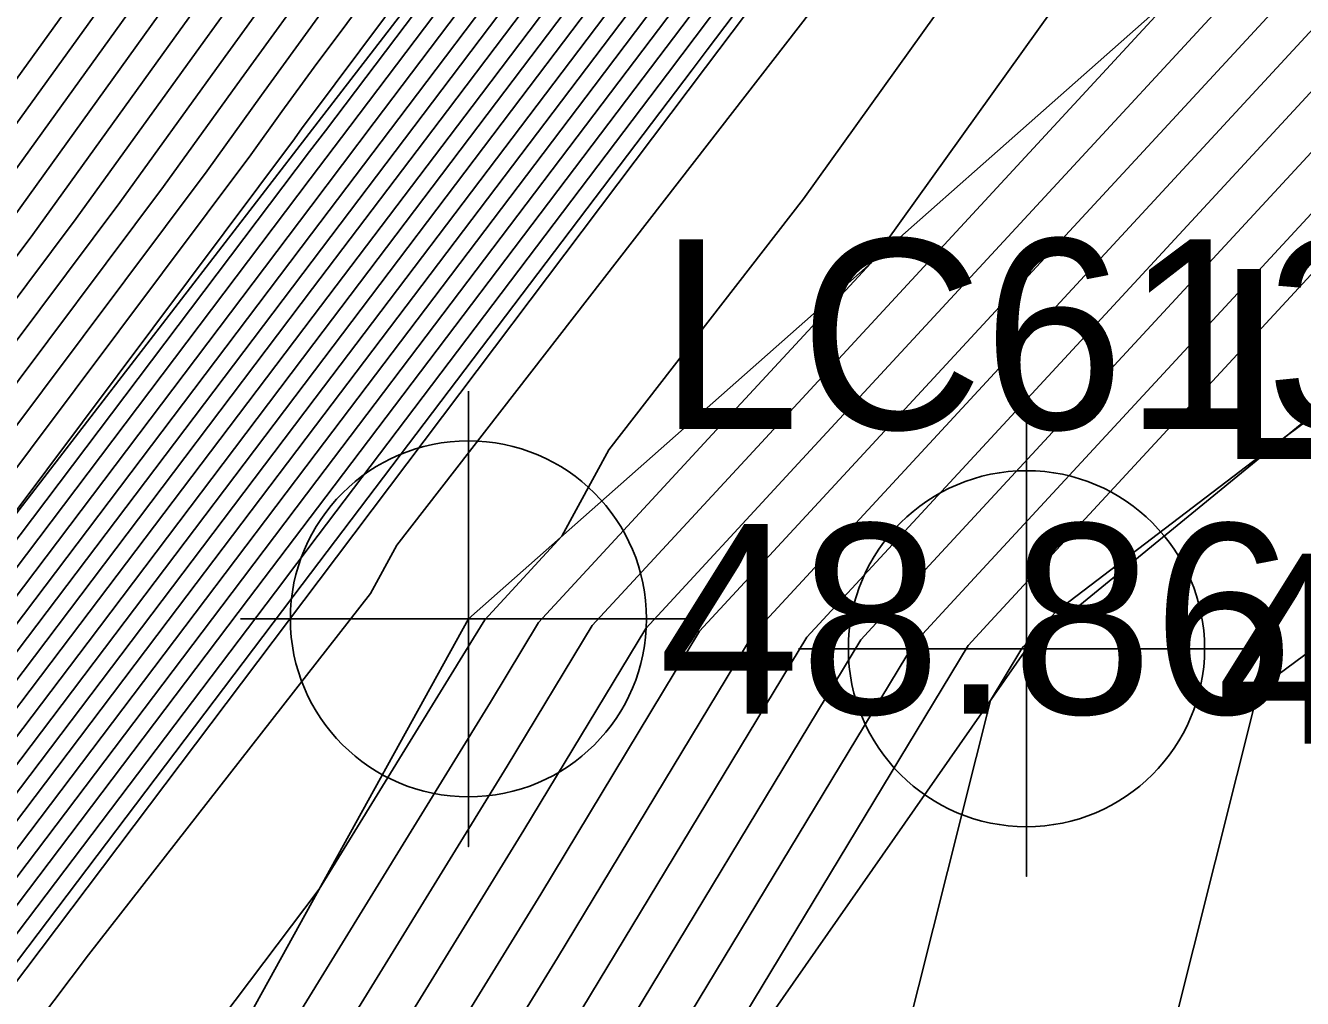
# Model space of a CAD drawing. Extents: x 2188792 to 2191981, y 386090 to 389710.
# Drawn here: x 2190462.29 to 2190479.1, y 388017.08 to 388029.89 of the extents above; entities that cross this region are included whole.
import ezdxf

# ---------------------------------------------------------------- set-up
doc = ezdxf.new("R2010")
doc.units = 0
for name, color, linetype in [('DTM Contours Major', 7, 'Continuous'), ('DTM Contours Minor', 7, 'Continuous'), ('Exist DTM Breakline', 7, 'Continuous'), ('Exist DTM Breakline Cogo Elevation', 7, 'Continuous'), ('Exist DTM Breakline Cogo Number', 7, 'Continuous'), ('Exist DTM Breakline Cogo Point CELL', 7, 'Continuous'), ('Exist DTM Breakline Underwater', 7, 'Continuous'), ('Exist DTM Breakline Underwater Cogo Elevation', 7, 'Continuous'), ('Exist DTM Breakline Underwater Cogo Number', 7, 'Continuous'), ('Exist DTM Breakline Underwater Cogo Point CELL', 7, 'Continuous'), ('PH Exist DTM Breakline', 7, 'Continuous')]:
    doc.layers.add(name, color=color, linetype=linetype)

msp = doc.modelspace()

# ---------------------------------------------------------------- linework, layer by layer
at = {"layer": 'DTM Contours Major'}
for points in [[(2190439.517, 387988.718), (2190443.818, 387997.532), (2190444.465, 387998.602), (2190449.028, 388005.195), (2190449.754, 388006.395), (2190454.691, 388012.792), (2190455.357, 388013.891), (2190460.374, 388020.373), (2190461.003, 388021.203), (2190466.04, 388027.87), (2190466.561, 388028.559), (2190471.735, 388035.405), (2190472.142, 388035.944), (2190477.46, 388042.982), (2190477.747, 388043.361), (2190482.028, 388049.335), (2190482.15, 388049.495), (2190485.744, 388054.523), (2190486.518, 388055.621), (2190486.54, 388055.652), (2190490.811, 388061.708)], [(2190437.291, 387992.208), (2190440.149, 387998.095), (2190442.039, 388000.882), (2190444.918, 388005.046), (2190446.782, 388007.795), (2190448.699, 388010.623), (2190451.76, 388014.602), (2190455.238, 388018.815), (2190458.32, 388022.817), (2190461.24, 388026.719), (2190463.795, 388030.265), (2190466.429, 388033.922), (2190469.255, 388037.705), (2190471.991, 388041.504), (2190474.703, 388045.137), (2190476.705, 388047.982), (2190479.57, 388051.962), (2190481.496, 388054.696), (2190484.176, 388058.338)], [(2190437.873, 387989.277), (2190442.266, 387998.327), (2190442.951, 387999.337), (2190447.416, 388005.796), (2190448.039, 388006.714), (2190448.679, 388007.658), (2190453.516, 388013.947), (2190454.742, 388015.432), (2190459.552, 388021.678), (2190464.111, 388027.769), (2190465.133, 388029.188), (2190466.188, 388030.652), (2190470.698, 388036.69), (2190471.869, 388038.315), (2190476.248, 388044.182), (2190479.482, 388048.777), (2190480.857, 388050.687), (2190484.007, 388055.159), (2190485.358, 388056.995)], [(2190439.109, 387984.639), (2190440.23, 387985.959), (2190441.836, 387989.666), (2190444.626, 387995.382), (2190446.771, 387998.933), (2190449.748, 388003.235), (2190451.93, 388006.842), (2190455.17, 388011.041), (2190457.299, 388014.553), (2190460.611, 388018.832), (2190462.764, 388021.676), (2190466.08, 388026.065), (2190468.17, 388028.826), (2190471.566, 388033.321), (2190473.589, 388035.994), (2190477.07, 388040.601), (2190479.022, 388043.18), (2190481.816, 388047.079), (2190483.521, 388049.295), (2190486.38, 388053.295), (2190488.012, 388055.412)], [(2190437.992, 387979.857), (2190439.736, 387982.468), (2190441.552, 387984.606), (2190444.155, 387990.614), (2190445.433, 387993.232), (2190449.077, 387999.265), (2190450.469, 388001.276), (2190454.105, 388007.29), (2190455.65, 388009.291), (2190459.241, 388015.214), (2190460.848, 388017.291), (2190464.525, 388022.15), (2190466.12, 388024.261), (2190469.779, 388029.094), (2190471.398, 388031.237), (2190475.036, 388036.044), (2190476.68, 388038.22), (2190480.296, 388042.998), (2190481.603, 388044.822), (2190484.893, 388049.095), (2190486.197, 388050.919), (2190489.489, 388055.191)], [(2190436.393, 387973.509), (2190440.087, 387979.883), (2190440.363, 387980.297), (2190442.875, 387983.254), (2190445.223, 387988.673), (2190447.014, 387991.316), (2190447.684, 387992.334), (2190451.537, 387998.911), (2190455.759, 388006.119), (2190460.408, 388014.054), (2190463.124, 388017.654), (2190466.834, 388022.412), (2190467.179, 388023.047), (2190471.263, 388028.317), (2190475.023, 388033.169), (2190477.546, 388036.694), (2190482.398, 388042.993), (2190486.84, 388048.499), (2190491.059, 388053.729)], [(2190422.481, 387951.95), (2190429.043, 387959.796), (2190436.952, 387971.104), (2190447.268, 387983.841), (2190451.88, 387990.273), (2190453.329, 387992.604), (2190458.4, 388001.094), (2190469.074, 388018.453), (2190471.164, 388021.914), (2190472.841, 388023.729), (2190485.612, 388037.553), (2190489.125, 388042.462)], [(2190497.973, 388041.28), (2190480.347, 388027.839), (2190474.998, 388022.049), (2190474.699, 388021.725), (2190470.178, 388014.242), (2190469.923, 388013.827), (2190469.537, 388013.181), (2190456.075, 387989.503), (2190456.011, 387989.152), (2190454.465, 387986.205), (2190449.75, 387979.545), (2190447.138, 387974.53), (2190444.808, 387967.319), (2190439.661, 387959.791), (2190437.395, 387955.321), (2190436.204, 387951.692)]]:
    msp.add_lwpolyline(points, dxfattribs=at)
at = {"layer": 'DTM Contours Minor'}
for points in [[(2190439.172, 387987.041), (2190439.981, 387988.908), (2190443.98, 387997.102), (2190444.926, 387998.668), (2190449.172, 388004.803), (2190450.189, 388006.484), (2190454.787, 388012.442), (2190455.745, 388014.024), (2190460.421, 388020.064), (2190461.355, 388021.298), (2190466.048, 388027.509), (2190466.883, 388028.612), (2190471.701, 388034.988), (2190472.432, 388035.954), (2190477.382, 388042.506), (2190478.002, 388043.325), (2190481.985, 388048.884), (2190482.425, 388049.455), (2190486.527, 388055.195), (2190486.831, 388055.589), (2190491.064, 388061.527)], [(2190439.437, 387986.77), (2190440.445, 387989.097), (2190444.141, 387996.672), (2190445.387, 387998.734), (2190449.316, 388004.411), (2190450.624, 388006.574), (2190454.883, 388012.092), (2190456.134, 388014.156), (2190460.469, 388019.756), (2190461.707, 388021.393), (2190466.056, 388027.148), (2190467.205, 388028.666), (2190471.667, 388034.571), (2190472.721, 388035.964), (2190477.304, 388042.029), (2190478.257, 388043.288), (2190481.943, 388048.433), (2190482.699, 388049.415), (2190486.49, 388054.72), (2190487.126, 388055.544), (2190491.033, 388061.025)], [(2190438.859, 387985.508), (2190439.701, 387986.5), (2190440.909, 387989.287), (2190444.303, 387996.242), (2190445.848, 387998.801), (2190449.46, 388004.019), (2190451.059, 388006.663), (2190454.978, 388011.742), (2190456.522, 388014.288), (2190460.516, 388019.448), (2190462.06, 388021.487), (2190466.064, 388026.787), (2190467.527, 388028.719), (2190471.633, 388034.154), (2190473.01, 388035.974), (2190477.226, 388041.553), (2190478.512, 388043.252), (2190481.9, 388047.982), (2190482.973, 388049.375), (2190486.454, 388054.245), (2190487.421, 388055.5), (2190491.003, 388060.524)], [(2190438.984, 387985.074), (2190439.966, 387986.229), (2190441.372, 387989.476), (2190444.464, 387995.812), (2190446.309, 387998.867), (2190449.604, 388003.627), (2190451.494, 388006.753), (2190455.074, 388011.392), (2190456.911, 388014.421), (2190460.564, 388019.14), (2190462.412, 388021.582), (2190466.072, 388026.426), (2190467.848, 388028.773), (2190471.6, 388033.738), (2190473.3, 388035.984), (2190477.148, 388041.077), (2190478.767, 388043.216), (2190481.858, 388047.53), (2190483.247, 388049.335), (2190486.417, 388053.77), (2190487.717, 388055.456), (2190490.972, 388060.023)], [(2190439.302, 387998.002), (2190441.674, 388001.499), (2190443.919, 388004.747), (2190446.279, 388008.228), (2190448.707, 388011.809), (2190451.058, 388014.865), (2190455.437, 388020.169), (2190457.827, 388023.272), (2190460.092, 388026.299), (2190463.259, 388030.696), (2190466.526, 388035.229), (2190468.678, 388038.111), (2190472.04, 388042.779), (2190474.084, 388045.518), (2190475.594, 388047.664), (2190479.056, 388052.472), (2190480.492, 388054.511), (2190483.703, 388058.875)], [(2190437.175, 387992.794), (2190439.726, 387998.048), (2190441.857, 388001.191), (2190444.419, 388004.896), (2190446.531, 388008.012), (2190448.703, 388011.216), (2190451.409, 388014.733), (2190455.337, 388019.492), (2190458.073, 388023.045), (2190460.666, 388026.509), (2190463.527, 388030.48), (2190466.477, 388034.575), (2190468.967, 388037.908), (2190472.015, 388042.142), (2190474.394, 388045.328), (2190476.15, 388047.823), (2190479.313, 388052.217), (2190480.994, 388054.604), (2190483.94, 388058.607)], [(2190437.408, 387991.621), (2190440.572, 387998.141), (2190442.222, 388000.573), (2190445.418, 388005.196), (2190447.033, 388007.579), (2190448.695, 388010.03), (2190452.112, 388014.471), (2190455.139, 388018.139), (2190458.566, 388022.589), (2190461.814, 388026.929), (2190464.062, 388030.05), (2190466.381, 388033.268), (2190469.544, 388037.502), (2190471.966, 388040.866), (2190475.012, 388044.946), (2190477.261, 388048.141), (2190479.828, 388051.707), (2190481.998, 388054.789), (2190484.413, 388058.069)], [(2190437.524, 387991.035), (2190440.996, 387998.187), (2190442.404, 388000.264), (2190445.918, 388005.346), (2190447.285, 388007.363), (2190448.691, 388009.437), (2190452.463, 388014.34), (2190455.04, 388017.462), (2190458.813, 388022.361), (2190462.388, 388027.139), (2190464.33, 388029.834), (2190466.333, 388032.614), (2190469.833, 388037.299), (2190471.942, 388040.228), (2190475.321, 388044.755), (2190477.816, 388048.3), (2190480.085, 388051.452), (2190482.501, 388054.881), (2190484.649, 388057.801)], [(2190437.64, 387990.449), (2190441.419, 387998.234), (2190442.586, 387999.955), (2190446.417, 388005.496), (2190447.536, 388007.146), (2190448.687, 388008.844), (2190452.814, 388014.209), (2190454.941, 388016.785), (2190459.059, 388022.133), (2190462.962, 388027.349), (2190464.598, 388029.619), (2190466.284, 388031.96), (2190470.121, 388037.096), (2190471.917, 388039.59), (2190475.63, 388044.564), (2190478.372, 388048.459), (2190480.342, 388051.197), (2190483.003, 388054.974), (2190484.886, 388057.532)], [(2190437.757, 387989.863), (2190441.843, 387998.28), (2190442.769, 387999.646), (2190446.917, 388005.646), (2190447.787, 388006.93), (2190448.683, 388008.251), (2190453.165, 388014.078), (2190454.841, 388016.109), (2190459.306, 388021.905), (2190463.536, 388027.559), (2190464.865, 388029.404), (2190466.236, 388031.306), (2190470.41, 388036.893), (2190471.893, 388038.953), (2190475.939, 388044.373), (2190478.927, 388048.618), (2190480.6, 388050.942), (2190483.505, 388055.066), (2190485.122, 388057.264)], [(2190437.99, 387988.691), (2190442.689, 387998.373), (2190443.134, 387999.028), (2190447.916, 388005.946), (2190448.29, 388006.498), (2190448.675, 388007.065), (2190453.868, 388013.816), (2190454.643, 388014.755), (2190459.799, 388021.45), (2190464.685, 388027.979), (2190465.401, 388028.973), (2190466.14, 388029.998), (2190470.987, 388036.487), (2190471.844, 388037.677), (2190476.557, 388043.991), (2190480.038, 388048.936), (2190481.114, 388050.432), (2190484.509, 388055.251), (2190485.595, 388056.726)], [(2190438.438, 387988.789), (2190443.113, 387998.42), (2190443.316, 387998.719), (2190448.416, 388006.096), (2190448.541, 388006.281), (2190448.67, 388006.472), (2190454.219, 388013.685), (2190454.544, 388014.078), (2190460.045, 388021.222), (2190465.259, 388028.189), (2190465.669, 388028.758), (2190466.091, 388029.344), (2190471.276, 388036.284), (2190471.82, 388037.039), (2190476.867, 388043.8), (2190480.593, 388049.095), (2190481.372, 388050.177), (2190485.011, 388055.344), (2190485.831, 388056.458)], [(2190438.59, 387988.339), (2190443.495, 387998.392), (2190443.542, 387998.469), (2190448.74, 388005.978), (2190448.883, 388006.216), (2190454.499, 388013.493), (2190454.58, 388013.627), (2190460.279, 388020.989), (2190460.298, 388021.014), (2190461.174, 388022.173), (2190465.833, 388028.399), (2190465.936, 388028.542), (2190466.043, 388028.69), (2190471.564, 388036.081), (2190471.795, 388036.402), (2190477.176, 388043.61), (2190481.149, 388049.254), (2190481.629, 388049.922), (2190485.513, 388055.436), (2190486.068, 388056.189)], [(2190439.053, 387988.528), (2190443.657, 387997.962), (2190444.003, 387998.535), (2190448.884, 388005.586), (2190449.319, 388006.305), (2190454.595, 388013.142), (2190454.969, 388013.759), (2190460.327, 388020.681), (2190460.651, 388021.109), (2190466.032, 388028.231), (2190466.24, 388028.505), (2190471.768, 388035.822), (2190471.853, 388035.934), (2190475.541, 388040.815), (2190477.485, 388043.419), (2190481.704, 388049.413), (2190481.887, 388049.667), (2190486.015, 388055.529), (2190486.304, 388055.921)], [(2190439.235, 387984.205), (2190440.495, 387985.688), (2190442.3, 387989.855), (2190444.787, 387994.952), (2190447.232, 387999), (2190449.892, 388002.843), (2190452.365, 388006.932), (2190455.266, 388010.691), (2190457.687, 388014.685), (2190460.658, 388018.523), (2190463.116, 388021.771), (2190466.088, 388025.704), (2190468.492, 388028.88), (2190471.532, 388032.904), (2190473.878, 388036.004), (2190476.992, 388040.124), (2190479.277, 388043.143), (2190481.773, 388046.628), (2190483.796, 388049.255), (2190486.343, 388052.819), (2190488.307, 388055.368)], [(2190439.36, 387983.771), (2190440.759, 387985.418), (2190442.764, 387990.045), (2190444.949, 387994.522), (2190447.693, 387999.066), (2190450.036, 388002.452), (2190452.8, 388007.021), (2190455.362, 388010.341), (2190458.076, 388014.817), (2190460.706, 388018.215), (2190463.469, 388021.866), (2190466.096, 388025.343), (2190468.814, 388028.934), (2190471.499, 388032.487), (2190474.168, 388036.014), (2190476.914, 388039.648), (2190479.532, 388043.107), (2190481.731, 388046.176), (2190484.07, 388049.215), (2190486.307, 388052.344), (2190488.603, 388055.324)], [(2190439.485, 387983.337), (2190441.023, 387985.147), (2190443.228, 387990.235), (2190445.11, 387994.092), (2190448.154, 387999.132), (2190450.18, 388002.06), (2190453.235, 388007.111), (2190455.458, 388009.991), (2190458.464, 388014.95), (2190460.753, 388017.907), (2190463.821, 388021.96), (2190466.104, 388024.982), (2190469.135, 388028.987), (2190471.465, 388032.07), (2190474.457, 388036.024), (2190476.836, 388039.172), (2190479.787, 388043.071), (2190481.688, 388045.725), (2190484.344, 388049.175), (2190486.27, 388051.869), (2190488.898, 388055.28)], [(2190438.411, 387979.862), (2190439.862, 387982.034), (2190441.817, 387984.336), (2190444.619, 387990.803), (2190445.595, 387992.802), (2190449.538, 387999.331), (2190450.613, 388000.884), (2190454.541, 388007.379), (2190455.746, 388008.94), (2190459.629, 388015.347), (2190460.895, 388016.982), (2190464.878, 388022.244), (2190466.128, 388023.9), (2190470.101, 388029.148), (2190471.364, 388030.82), (2190475.325, 388036.054), (2190476.602, 388037.743), (2190480.551, 388042.962), (2190481.561, 388044.371), (2190485.167, 388049.055), (2190486.16, 388050.444), (2190489.784, 388055.147)], [(2190438.83, 387979.867), (2190439.987, 387981.599), (2190442.081, 387984.065), (2190445.083, 387990.993), (2190445.756, 387992.373), (2190449.999, 387999.398), (2190450.757, 388000.492), (2190454.976, 388007.469), (2190455.842, 388008.59), (2190460.017, 388015.479), (2190460.943, 388016.674), (2190465.23, 388022.339), (2190466.137, 388023.539), (2190470.422, 388029.201), (2190471.33, 388030.403), (2190475.614, 388036.064), (2190476.524, 388037.267), (2190480.806, 388042.926), (2190481.519, 388043.92), (2190485.441, 388049.015), (2190486.123, 388049.969), (2190490.08, 388055.103)], [(2190439.611, 387982.902), (2190441.288, 387984.877), (2190443.692, 387990.424), (2190445.272, 387993.662), (2190448.615, 387999.199), (2190450.325, 388001.668), (2190453.67, 388007.2), (2190455.554, 388009.641), (2190458.852, 388015.082), (2190460.801, 388017.599), (2190464.173, 388022.055), (2190466.112, 388024.621), (2190469.457, 388029.041), (2190471.431, 388031.653), (2190474.746, 388036.034), (2190476.758, 388038.696), (2190480.042, 388043.034), (2190481.646, 388045.274), (2190484.618, 388049.135), (2190486.233, 388051.394), (2190489.193, 388055.236)], [(2190439.249, 387979.872), (2190440.112, 387981.165), (2190442.346, 387983.795), (2190445.547, 387991.182), (2190445.918, 387991.943), (2190450.46, 387999.464), (2190450.901, 388000.1), (2190455.411, 388007.558), (2190455.937, 388008.24), (2190460.406, 388015.611), (2190460.99, 388016.366), (2190465.582, 388022.433), (2190466.145, 388023.178), (2190470.744, 388029.255), (2190471.297, 388029.986), (2190475.904, 388036.074), (2190476.446, 388036.791), (2190481.061, 388042.889), (2190481.476, 388043.468), (2190485.715, 388048.975), (2190486.086, 388049.494), (2190490.375, 388055.059)], [(2190439.668, 387979.878), (2190440.238, 387980.731), (2190442.61, 387983.524), (2190446.011, 387991.372), (2190446.079, 387991.513), (2190450.922, 387999.53), (2190451.045, 387999.709), (2190455.846, 388007.648), (2190456.033, 388007.89), (2190460.794, 388015.743), (2190461.037, 388016.058), (2190465.934, 388022.528), (2190466.153, 388022.817), (2190471.066, 388029.309), (2190471.263, 388029.569), (2190476.193, 388036.084), (2190476.368, 388036.315), (2190481.316, 388042.853), (2190481.434, 388043.017), (2190485.989, 388048.935), (2190486.05, 388049.019), (2190490.513, 388054.811)], [(2190435.376, 387971.909), (2190440.54, 387979.076), (2190440.714, 387980.128), (2190443.139, 387982.983), (2190444.067, 387985.125), (2190448.176, 387991.188), (2190449.713, 387993.524), (2190452.25, 387997.854), (2190455.03, 388002.6), (2190458.091, 388007.825), (2190466.157, 388018.515), (2190468.19, 388021.822), (2190468.337, 388022.065), (2190469.353, 388023.165), (2190469.971, 388024.302), (2190471.305, 388026.023), (2190472.533, 388027.609), (2190479.862, 388037.847), (2190484.022, 388043.247), (2190487.83, 388047.968), (2190491.446, 388052.452)], [(2190434.33, 387970.279), (2190441.587, 387980.351), (2190444.865, 387984.459), (2190449.338, 387991.06), (2190451.742, 387994.713), (2190452.963, 387996.797), (2190454.301, 387999.082), (2190455.774, 388001.596), (2190459.656, 388006.741), (2190468.411, 388020.98), (2190469.044, 388022.027), (2190471.547, 388024.737), (2190473.417, 388026.762), (2190482.178, 388039.001), (2190485.645, 388043.502), (2190488.819, 388047.437)], [(2190421.177, 387953.704), (2190431.258, 387966.392), (2190431.735, 387966.874), (2190431.903, 387967.058), (2190432.546, 387967.74), (2190433.284, 387968.65), (2190436.607, 387973.261), (2190449.349, 387989.234), (2190450.5, 387990.932), (2190453.155, 387994.968), (2190453.614, 387995.705), (2190453.79, 387996), (2190468.632, 388020.138), (2190469.751, 388021.99), (2190471.979, 388024.401), (2190477.482, 388030.359), (2190484.493, 388040.155), (2190487.269, 388043.757), (2190489.809, 388046.907)], [(2190493.741, 388044.748), (2190473.704, 388023.057), (2190472.578, 388021.838), (2190469.515, 388016.769), (2190463.009, 388006.187), (2190453.171, 387989.714), (2190453.071, 387989.537), (2190453.07, 387989.535), (2190453.059, 387989.513), (2190444.167, 387976.953), (2190443.916, 387976.471), (2190443.692, 387975.777), (2190428.917, 387954.168), (2190428.405, 387953.157)], [(2190420.232, 387951.855), (2190426.623, 387959.899), (2190431.949, 387966.267), (2190433.013, 387967.789), (2190449.466, 387988.103), (2190451.289, 387990.645), (2190453.472, 387994.154), (2190456.095, 387998.547), (2190468.853, 388019.295), (2190470.457, 388021.952), (2190472.41, 388024.065), (2190481.547, 388033.956), (2190486.809, 388041.308), (2190488.892, 388044.012)], [(2190496.57, 388042.449), (2190484.836, 388033.501), (2190474.567, 388022.385), (2190473.992, 388021.763), (2190469.957, 388015.085), (2190467.618, 388011.28), (2190464.082, 388005.358), (2190455.073, 387989.514), (2190455.031, 387989.28), (2190453.996, 387987.308), (2190447.889, 387978.681), (2190446.064, 387975.177), (2190444.436, 387970.139), (2190436.08, 387957.917), (2190434.398, 387954.599), (2190433.515, 387951.907)], [(2190426.137, 387953.324), (2190440.891, 387974.42), (2190445.069, 387979.579), (2190452.471, 387989.901), (2190453.187, 387991.053), (2190460.704, 388003.64), (2190469.294, 388017.611), (2190471.871, 388021.876), (2190473.273, 388023.393), (2190489.677, 388041.151)], [(2190499.249, 388039.589), (2190478.901, 388024.497), (2190475.858, 388022.176), (2190475.429, 388021.713), (2190475.406, 388021.687), (2190474.992, 388021.003), (2190473.292, 388014.229), (2190472.345, 388011.519), (2190466.437, 388005.956), (2190457.076, 387989.491), (2190456.991, 387989.025), (2190454.934, 387985.103), (2190451.611, 387980.409), (2190448.212, 387973.883), (2190445.18, 387964.5), (2190443.242, 387961.666), (2190440.392, 387956.042), (2190439.875, 387954.468), (2190437.712, 387951.622)], [(2190489.325, 388039.164), (2190474.135, 388022.721), (2190473.285, 388021.801), (2190469.736, 388015.927), (2190465.314, 388008.734), (2190458.626, 387997.536), (2190454.072, 387989.526), (2190454.05, 387989.407), (2190453.527, 387988.41), (2190446.028, 387977.817), (2190444.99, 387975.824), (2190444.064, 387972.958), (2190432.498, 387956.042), (2190431.401, 387953.878)], [(2190500.399, 388037.378), (2190478.522, 388021.152), (2190476.81, 388014.331), (2190474.783, 388008.533), (2190462.143, 387996.63), (2190458.077, 387989.48), (2190457.971, 387988.897), (2190455.402, 387984), (2190453.472, 387981.273), (2190449.286, 387973.236), (2190446.476, 387964.539), (2190445.75, 387962.802), (2190445.614, 387962.555), (2190441.953, 387956.214), (2190441.424, 387955.902), (2190438.212, 387951.676)]]:
    msp.add_lwpolyline(points, dxfattribs=at)
at = {"layer": 'Exist DTM Breakline'}
msp.add_lwpolyline([(2190531.414, 387983.348), (2190523.321, 387982.244), (2190518.205, 387990.72), (2190532.706, 388005.307), (2190545.06, 388009.51), (2190544.98, 388025.171), (2190553.65, 388044.533), (2190565.286, 388076.436), (2190564.881, 388091.069), (2190553.516, 388090.538), (2190520.701, 388063.835), (2190493.776, 388044.778), (2190468.123, 388022.077), (2190450.903, 387990.888), (2190420.065, 387951.529), (2190427.502, 387947.08), (2190422.045, 387940.172), (2190405.691, 387955.628), (2190413.085, 387959.873)], dxfattribs=at)
at = {"layer": 'Exist DTM Breakline Cogo Point CELL'}
msp.add_lwpolyline([(2190468.123, 388025.077), (2190468.123, 388019.077), (2190468.123, 388022.077), (2190471.123, 388022.077), (2190465.123, 388022.077)], dxfattribs=at)
msp.add_circle((2190468.123, 388022.077), 2.344, dxfattribs=at)
at = {"layer": 'Exist DTM Breakline Underwater'}
msp.add_lwpolyline([(2190403.852, 387962.269), (2190405.765, 387954.298), (2190422.122, 387935.582), (2190430.948, 387946.046), (2190425.778, 387952.525), (2190453.048, 387989.538), (2190475.467, 388021.684), (2190500.611, 388042.284), (2190524.98, 388062.012), (2190552.315, 388088.059), (2190559.067, 388087.393), (2190562.19, 388079.996), (2190548.779, 388046.325), (2190540.282, 388024.168), (2190543.79, 388012.849), (2190529.646, 388006.42), (2190516.3, 387989.822), (2190521.271, 387977.367), (2190531.94, 387980.069)], dxfattribs=at)
at = {"layer": 'Exist DTM Breakline Underwater Cogo Point CELL'}
msp.add_lwpolyline([(2190475.467, 388024.684), (2190475.467, 388018.684), (2190475.467, 388021.684), (2190478.467, 388021.684), (2190472.467, 388021.684)], dxfattribs=at)
msp.add_circle((2190475.467, 388021.684), 2.344, dxfattribs=at)
at = {"layer": 'PH Exist DTM Breakline'}
for points in [[(2190520.752, 388094.857), (2190515.544, 388087.941), (2190510.336, 388081.025), (2190505.128, 388074.108), (2190499.919, 388067.192), (2190495.294, 388061.104), (2190490.668, 388055.015), (2190486.043, 388048.927), (2190481.417, 388042.839), (2190476.331, 388036.088), (2190471.244, 388029.338), (2190466.158, 388022.588), (2190461.071, 388015.838), (2190456.086, 388007.697), (2190451.101, 387999.556), (2190446.116, 387991.415), (2190443.312, 387982.806)], [(2190491.077, 388061.747), (2190486.561, 388055.629), (2190482.044, 388049.511), (2190477.527, 388043.392), (2190471.777, 388035.931), (2190466.027, 388028.47), (2190460.276, 388021.008), (2190454.472, 388013.59), (2190448.668, 388006.172), (2190443.47, 387998.459), (2190438.099, 387988.139), (2190432.436, 387979.788), (2190426.734, 387972.288), (2190423.97, 387967.04)]]:
    msp.add_lwpolyline(points, dxfattribs=at)

# ---------------------------------------------------------------- texts
at = {"layer": 'Exist DTM Breakline Cogo Elevation'}
msp.add_text('48.86', height=2.5, dxfattribs=at).set_placement((2190470.623, 388020.827))
at = {"layer": 'Exist DTM Breakline Cogo Number'}
msp.add_text('LC613', height=2.5, dxfattribs=at).set_placement((2190470.623, 388024.577))
at = {"layer": 'Exist DTM Breakline Underwater Cogo Elevation'}
msp.add_text('46.78', height=2.5, dxfattribs=at).set_placement((2190477.967, 388020.434))
at = {"layer": 'Exist DTM Breakline Underwater Cogo Number'}
msp.add_text('LC626', height=2.5, dxfattribs=at).set_placement((2190477.967, 388024.184))

doc.saveas('drawing.dxf')
